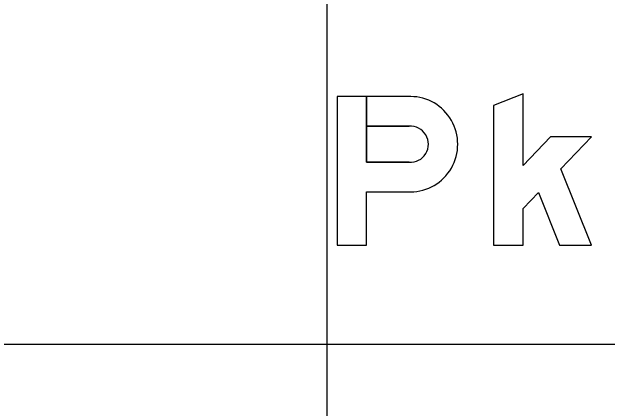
# Model space of a CAD drawing. Extents: x 1797809 to 2198143, y 249608 to 1237864.
# Drawn here: x 2195970.94 to 2195974.273, y 1237293.748 to 1237295.968 of the extents above; entities that cross this region are included whole.
import ezdxf

# ---------------------------------------------------------------- set-up
doc = ezdxf.new("R2010")
doc.units = 0
for name, color, linetype in [('GSBWFILL', 7, 'Continuous'), ('GSCOLORFILL', 7, 'Continuous'), ('GSOUTLINE', 7, 'Continuous'), ('GSSHT', 7, 'Continuous')]:
    doc.layers.add(name, color=color, linetype=linetype)

msp = doc.modelspace()

# ---------------------------------------------------------------- linework, layer by layer
at = {"layer": 'GSBWFILL'}
for points in [[(2195972.762, 1237295.4938), (2195972.762, 1237294.6604), (2195972.9264, 1237294.6604), (2195972.9264, 1237294.9598), (2195973.1737, 1237294.9598)], [(2195973.1651, 1237295.1264), (2195972.9264, 1237295.1264), (2195972.9264, 1237295.4938), (2195972.762, 1237295.4938)], [(2195973.1737, 1237295.4938), (2195972.9264, 1237295.4938), (2195972.9264, 1237295.3271), (2195973.1651, 1237295.3271)]]:
    msp.add_lwpolyline(points, dxfattribs=at)
msp.add_lwpolyline([(2195974.0149, 1237295.088), (2195974.187, 1237295.2688), (2195973.9569, 1237295.2688), (2195973.8037, 1237295.1079), (2195973.8037, 1237295.5084), (2195973.637, 1237295.444), (2195973.637, 1237294.6604), (2195973.8037, 1237294.6604), (2195973.8037, 1237294.8663), (2195973.8886, 1237294.9554), (2195974.0074, 1237294.6604), (2195974.187, 1237294.6604)], close=True, dxfattribs=at)
for centre, major_axis, start_param, end_param in [((2195973.1738, 1237295.2268), (0, 0.267), 3.140988, 6.28379), ((2195973.1735, 1237295.2268), (0, 0.1007), 3.056611, 6.368167)]:
    msp.add_ellipse(centre, major_axis=major_axis, ratio=0.985873, start_param=start_param, end_param=end_param, dxfattribs=at)
at = {"layer": 'GSCOLORFILL'}
for points in [[(2195972.762, 1237295.4938), (2195972.762, 1237294.6604), (2195972.9264, 1237294.6604), (2195972.9264, 1237294.9598), (2195973.1737, 1237294.9598)], [(2195973.1651, 1237295.1264), (2195972.9264, 1237295.1264), (2195972.9264, 1237295.4938), (2195972.762, 1237295.4938)], [(2195973.1737, 1237295.4938), (2195972.9264, 1237295.4938), (2195972.9264, 1237295.3271), (2195973.1651, 1237295.3271)]]:
    msp.add_lwpolyline(points, dxfattribs=at)
msp.add_lwpolyline([(2195974.0149, 1237295.088), (2195974.187, 1237295.2688), (2195973.9569, 1237295.2688), (2195973.8037, 1237295.1079), (2195973.8037, 1237295.5084), (2195973.637, 1237295.444), (2195973.637, 1237294.6604), (2195973.8037, 1237294.6604), (2195973.8037, 1237294.8663), (2195973.8886, 1237294.9554), (2195974.0074, 1237294.6604), (2195974.187, 1237294.6604)], close=True, dxfattribs=at)
for centre, major_axis, start_param, end_param in [((2195973.1738, 1237295.2268), (0, 0.267), 3.140988, 6.28379), ((2195973.1735, 1237295.2268), (0, 0.1007), 3.056611, 6.368167)]:
    msp.add_ellipse(centre, major_axis=major_axis, ratio=0.985873, start_param=start_param, end_param=end_param, dxfattribs=at)
at = {"layer": 'GSOUTLINE'}
for p, q in [((2195972.9264, 1237295.1264), (2195973.1651, 1237295.1264)), ((2195972.9264, 1237294.9598), (2195973.1737, 1237294.9598))]:
    msp.add_line(p, q, dxfattribs=at)
for points in [[(2195973.1737, 1237295.4938), (2195972.762, 1237295.4938), (2195972.762, 1237294.6604), (2195972.9264, 1237294.6604), (2195972.9264, 1237294.9598)], [(2195973.1651, 1237295.3271), (2195972.9264, 1237295.3271), (2195972.9264, 1237295.1264)]]:
    msp.add_lwpolyline(points, dxfattribs=at)
msp.add_lwpolyline([(2195974.0149, 1237295.088), (2195974.187, 1237295.2688), (2195973.9569, 1237295.2688), (2195973.8037, 1237295.1079), (2195973.8037, 1237295.5084), (2195973.637, 1237295.444), (2195973.637, 1237294.6604), (2195973.8037, 1237294.6604), (2195973.8037, 1237294.8663), (2195973.8886, 1237294.9554), (2195974.0074, 1237294.6604), (2195974.187, 1237294.6604)], close=True, dxfattribs=at)
for centre, major_axis, start_param, end_param in [((2195973.1738, 1237295.2268), (0, 0.267), 3.140988, 6.28379), ((2195973.1735, 1237295.2268), (0, 0.1007), 3.056611, 6.368167)]:
    msp.add_ellipse(centre, major_axis=major_axis, ratio=0.985873, start_param=start_param, end_param=end_param, dxfattribs=at)
at = {"layer": 'GSSHT'}
for p, q in [((2195972.7065, 1237258.1062), (2195972.7065, 1237318.1062)), ((2195924.7065, 1237294.1062), (2196054.7065, 1237294.1062))]:
    msp.add_line(p, q, dxfattribs=at)

doc.saveas('drawing.dxf')
